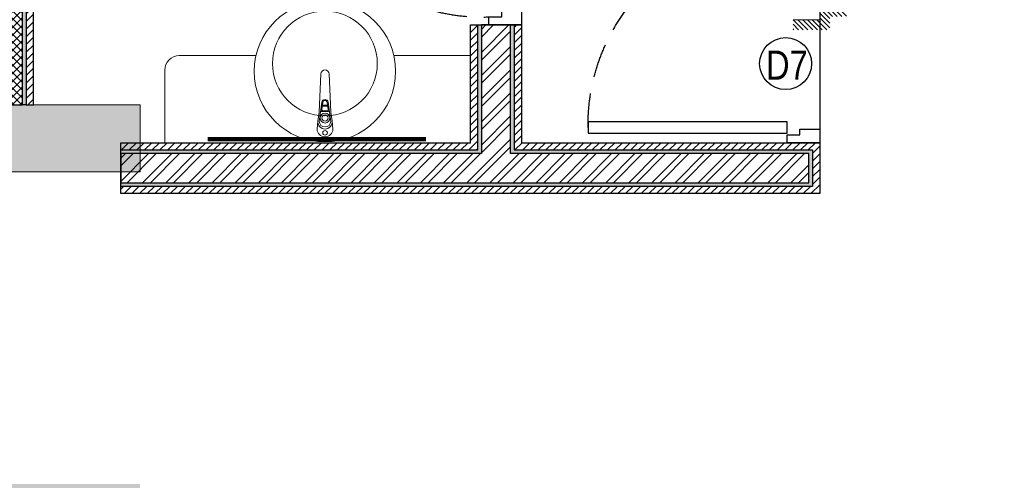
# Model space of a CAD drawing. Extents: x 3940905 to 4145695, y 925352 to 1109797.
# Tile 590 of 656: x 4012624 to 4016007, y 1094122 to 1095707. Entities that reach past the tile are written whole.
import ezdxf

# ---------------------------------------------------------------- set-up
doc = ezdxf.new("R2010")
doc.units = 0
doc.header["$LTSCALE"] = 750
doc.header["$MEASUREMENT"] = 0
doc.linetypes.add('DASHED2', pattern=[0.375, 0.25, -0.125])
doc.layers.get('0').update_dxf_attribs({"linetype": 'CONTINUOUS', "lineweight": 0})
for name, color, linetype, lineweight in [('CIVIL WALLS', 7, 'CONTINUOUS', 30), ('COLUMN', 1, 'CONTINUOUS', 9), ('COUNTER', 34, 'CONTINUOUS', 0), ('SANITARY', 34, 'CONTINUOUS', 0)]:
    doc.layers.add(name, color=color, linetype=linetype, lineweight=lineweight)
for name, color, linetype in [('DOOR', 44, 'CONTINUOUS'), ('GLASS', 5, 'CONTINUOUS'), ('S-Hatch_8', 7, 'CONTINUOUS')]:
    doc.layers.add(name, color=color, linetype=linetype)
doc.styles.add('ARA-30', font='arial.ttf', dxfattribs={"width": 0.8, "height": 150})
doc.styles.get("Standard").update_dxf_attribs({"font": 'romans.shx'})
pattern_1 = [(45, (28934.25506966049, 54286.19319555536), (-13.25825214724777, 13.25825214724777), [])]
pattern_2 = [(49.99999999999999, (28934.25506966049, 54286.19319555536), (21.5178054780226, -1.882564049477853), [2.25, -24.75]), (355, (28934.25506966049, 54286.19319555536), (-4.16254000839, 22.56576401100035), [1.8, -19.8]), (100.45144446, (28936.04822009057, 54286.03631523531), (17.35526540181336, 20.68319972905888), [1.912205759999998, -21.03426335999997]), (46.18420000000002, (28934.25506966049, 54292.19319555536), (32.01723992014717, -4.965578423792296), [3.375, -37.125]), (96.63563549, (28936.92317201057, 54291.77939634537), (28.03985837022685, 29.22355802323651), [2.86831026, -31.55141279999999]), (351.1841639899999, (28934.25506966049, 54292.19319555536), (28.03985835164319, 29.2235580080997), [2.7, -29.70000003]), (21, (28937.25506966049, 54290.69319555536), (17.90721156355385, -12.07856671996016), [2.25, -24.75]), (326.0000000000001, (28937.25506966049, 54290.69319555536), (7.299459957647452, 21.75450135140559), [1.799999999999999, -19.79999999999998]), (71.45144474, (28938.74733728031, 54289.68664833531), (25.20667130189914, 9.675934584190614), [1.912205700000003, -21.03426336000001]), (37.50000000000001, (28934.25506966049, 54286.19319555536), (0.3647956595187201, 9.986815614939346), [0, -19.56, 0, -20.1, 0, -19.875]), (7.499999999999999, (28934.25506966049, 54286.19319555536), (7.892086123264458, 11.83235135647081), [0, -11.45999999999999, 0, -19.10999999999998, 0, -7.574999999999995]), (327.5, (28927.56506966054, 54286.19319555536), (16.01467308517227, -0.6766461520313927), [0, -7.5, 0, -23.4, 0, -31.05]), (317.5, (28924.56506966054, 54286.19319555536), (17.49558508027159, 3.003149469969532), [0, -9.75, 0, -15.54, 0, -22.05])]

# ---------------------------------------------------------------- blocks, each defined once
blk = doc.blocks.new('EDFDSCX')
blk.add_line((498130.3504498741, -854141.3801531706, -1.195304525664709e-08), (498655.5372229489, -854140.8563936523, -1.195304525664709e-08))
at = {"layer": 'DOOR', "elevation": -1.195304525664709e-08}
for points in [[(498666.0847833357, -853504.0026184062), (498666.6308213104, -854051.5285574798), (498635.9364051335, -854051.5591684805), (498635.3903671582, -853504.0332294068)], [(498092.8548822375, -854052.074595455), (498114.6604399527, -854052.079027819), (498114.6693046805, -854087.2179123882), (498130.3637469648, -854087.213480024), (498130.3504498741, -854141.3801531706), (498092.8504498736, -854141.3801531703)], [(498692.8545904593, -854051.4762263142), (498671.0490849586, -854051.5241512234), (498671.1103069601, -854086.6629835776), (498655.4158870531, -854086.6898547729), (498655.5372229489, -854140.8563936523), (498693.0371483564, -854140.7815975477)]]:
    blk.add_lwpolyline(points, close=True, dxfattribs=at)
at = {"layer": 'DOOR', "color": 8, "linetype": 'DASHED2', "ltscale": 0.5}
blk.add_arc((498643.5917439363, -854033.2365009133, -1.195304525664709e-08), 529.2668184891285, 89.22640451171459, 182.040228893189, dxfattribs=at)
blk = doc.blocks.new('Step Symbol - Imperial')
h = blk.add_hatch()
h.set_pattern_fill('_USER', color=0, scale=0.03125, angle=45, style=0, pattern_type=0)
h.set_pattern_definition([(45, (0, 0.125), (-0.02209708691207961, 0.02209708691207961), [])])
h.paths.add_polyline_path([(0.25, 0), (0.25, -0.09375), (-0.09375, -0.09375), (-0.09375, 0.03125), (-0.25, 0.03125), (-0.25, 0.125), (0, 0.125), (0, 0)])
at = {"color": 0}
blk.add_lwpolyline([(0.25, 0), (0, 0), (0, 0.125), (-0.25, 0.125)], dxfattribs=at)
blk.add_attdef('Step', (0.0625, 0.0625), '', height=0.09375, dxfattribs=at)
blk = doc.blocks.new('COLUMN')
at = {"layer": 'COLUMN'}
h = blk.add_hatch(color=1, dxfattribs=at)
h.dxf.hatch_style = 1
h.paths.add_polyline_path([(2683498.95855519, 965771.0625738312), (2684447.95855519, 965771.0625738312), (2684447.95855519, 965331.0625738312), (2683498.95855519, 965331.0625738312)])
h.paths.add_polyline_path([(2684237.95855519, 970191.0625738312), (2683498.95855519, 970191.0625738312), (2683498.95855519, 969191.0625738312), (2684237.95855519, 969191.0625738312)])
h.paths.add_polyline_path([(2687442.95855519, 969266.0625738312), (2687037.95855519, 969266.0625738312), (2687037.95855519, 970031.0625738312), (2687442.95855519, 970031.0625738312)])
h.paths.add_polyline_path([(2687107.95855519, 972041.44686994), (2687643.95855519, 972041.44686994), (2687643.95855519, 971756.0625738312), (2687107.95855519, 971756.0625738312)])
h.paths.add_polyline_path([(2683498.95855519, 973491.0625738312), (2684407.95855519, 973491.0625738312), (2684407.95855519, 973041.0625738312), (2683498.95855519, 973041.0625738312)])
h.paths.add_polyline_path([(2683648.95855519, 975761.0625738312), (2683977.95855519, 975761.0625738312), (2683977.95855519, 975211.0625738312), (2683648.95855519, 975211.0625738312)])
h.paths.add_polyline_path([(2686977.95855519, 975811.0625738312), (2687727.95855519, 975811.0625738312), (2687727.95855519, 975476.0625738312), (2686977.95855519, 975476.0625738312)])
h.paths.add_polyline_path([(2689868.95855519, 975851.0625738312), (2689027.95855519, 975851.0625738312), (2689027.95855519, 975556.0625738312), (2689868.95855519, 975556.0625738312)])
h.paths.add_polyline_path([(2686977.95855519, 973346.0625738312), (2687643.95855519, 973346.0625738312), (2687643.95855519, 973116.0625738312), (2686977.95855519, 973116.0625738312)])
h.paths.add_polyline_path([(2683823.95855519, 977646.0625738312), (2684028.95855519, 977646.0625738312), (2684028.95855519, 977211.0625738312), (2683823.95855519, 977211.0625738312)])
h.paths.add_polyline_path([(2683823.95855519, 979911.0625738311), (2684103.95855519, 979911.0625738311), (2684103.95855519, 980241.0625738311), (2683823.95855519, 980241.0625738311)])
h.paths.add_polyline_path([(2687803.95855519, 979891.0625738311), (2688003.95855519, 979891.0625738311), (2688003.95855519, 980241.0625738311), (2687803.95855519, 980241.0625738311)])
h.paths.add_polyline_path([(2691583.95855519, 979836.0625738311), (2692013.95855519, 979836.0625738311), (2692013.95855519, 980241.0625738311), (2691583.95855519, 980241.0625738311)])
h.paths.add_polyline_path([(2691695.95855519, 977346.0625738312), (2692013.95855519, 977346.0625738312), (2692013.95855519, 976786.0625738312), (2691695.95855519, 976786.0625738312)])
h.paths.add_polyline_path([(2687442.95855519, 965841.0625738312), (2686812.95855519, 965841.0625738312), (2686812.95855519, 965401.0625738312), (2687442.95855519, 965401.0625738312)])
h.paths.add_polyline_path([(2687467.95855519, 963421.0625738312), (2686702.95855519, 963421.0625738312), (2686702.95855519, 962976.0625738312), (2687467.95855519, 962976.0625738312)])
h.paths.add_polyline_path([(2684167.95855519, 963191.0625738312), (2683398.958555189, 963191.0625738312), (2683398.958555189, 962446.0625738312), (2684167.95855519, 962446.0625738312)])
h.paths.add_polyline_path([(2684447.95855519, 958916.0625738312), (2683398.95855519, 958916.0625738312), (2683398.95855519, 959356.0625738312), (2684447.95855519, 959356.0625738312)])
h.paths.add_polyline_path([(2684447.95855519, 957356.0625738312), (2683413.95855519, 957356.0625738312), (2683413.95855519, 956916.0625738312), (2684447.95855519, 956916.0625738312)])
h.paths.add_polyline_path([(2687457.95855519, 957436.0625738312), (2686707.95855519, 957436.0625738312), (2686707.95855519, 956996.0625738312), (2687457.95855519, 956996.0625738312)])
h.paths.add_polyline_path([(2687452.95855519, 959516.0625738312), (2686692.95855519, 959516.0625738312), (2686692.95855519, 959086.0625738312), (2687452.95855519, 959086.0625738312)])
h.paths.add_polyline_path([(2683413.95855519, 953326.0625738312), (2684312.95855519, 953326.0625738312), (2684312.95855519, 953776.0625738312), (2683413.95855519, 953776.0625738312)])
h.paths.add_polyline_path([(2683293.95855519, 952396.0625738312), (2683767.95855519, 952396.0625738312), (2683767.95855519, 951976.0625738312), (2683293.95855519, 951976.0625738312)])
h.paths.add_polyline_path([(2682463.958555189, 977841.0625738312), (2681833.95855519, 977841.0625738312), (2681833.95855519, 977051.0625738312), (2682463.958555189, 977051.0625738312)])
at = {"color": 2}
blk.add_lwpolyline([(2686977.95855519, 973346.0625738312), (2687643.95855519, 973346.0625738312), (2687643.95855519, 973116.0625738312), (2686977.95855519, 973116.0625738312)], close=True, dxfattribs=at)
at = {"layer": 'COLUMN', "color": 1}
blk.add_lwpolyline([(2686977.95855519, 973346.0625738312), (2687643.95855519, 973346.0625738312), (2687643.95855519, 973116.0625738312), (2686977.95855519, 973116.0625738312)], close=True, dxfattribs=at)

msp = doc.modelspace()

# ---------------------------------------------------------------- hatches: boundary and pattern name
at = {"layer": 'CIVIL WALLS', "true_color": 0x136734}
h = msp.add_hatch(dxfattribs=at)
h.set_pattern_fill('AR-CONC', color=116, scale=3)
h.set_pattern_definition(pattern_2)
h.paths.add_polyline_path([(4012634.088408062, 1097619.042056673), (4012646.588408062, 1097619.042056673), (4012646.588408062, 1095413.963603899), (4012634.088408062, 1095413.963603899)])
h = msp.add_hatch(dxfattribs=at)
h.set_pattern_fill('AR-CONC', color=116, scale=3)
h.set_pattern_definition(pattern_2)
h.paths.add_polyline_path([(4014210.433190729, 1095246.135725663), (4012971.74472479, 1095246.135725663), (4012971.74472479, 1095146.135725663), (4015335.433190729, 1095146.135725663), (4015335.433190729, 1095246.135725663), (4014310.433190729, 1095246.135725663), (4014310.433190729, 1095688.975552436), (4014210.433190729, 1095688.975552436)], flags=16)
h.paths.add_polyline_path([(4014197.933190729, 1095258.735381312), (4014197.933190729, 1095688.975552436), (4014322.933190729, 1095688.975552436), (4014322.933190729, 1095258.735381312), (4015347.933190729, 1095258.735381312), (4015347.933190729, 1095133.635725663), (4012971.74472479, 1095133.585897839), (4012971.74472479, 1095258.685553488)])
at = {"layer": 'S-Hatch_8'}
h = msp.add_hatch(dxfattribs=at)
h.set_pattern_fill('ANSI31', color=6, scale=150)
h.set_pattern_definition(pattern_1)
h.paths.add_polyline_path([(4006245.646114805, 1095539.541646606), (4006120.646114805, 1095539.541646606), (4006120.646114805, 1094658.281501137), (4006245.646114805, 1094658.281501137)], flags=16)
h.paths.add_polyline_path([(4006270.646114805, 1095564.541646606), (4006095.646114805, 1095564.541646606), (4006095.646114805, 1094633.281501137), (4006270.646114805, 1094633.281501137)])
h.paths.add_polyline_path([(4009371.743160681, 1097319.499900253), (4009371.743507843, 1097194.494842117), (4006245.646114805, 1097194.499894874), (4006245.646114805, 1096488.478563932), (4006120.646114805, 1096488.478563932), (4006120.646114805, 1097319.499894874)], flags=16)
h.paths.add_polyline_path([(4012671.588408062, 1096588.975552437), (4014322.933165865, 1096589.000484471), (4014322.933165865, 1096464.000484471), (4012671.588408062, 1096463.975552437)], flags=17)
h.paths.add_polyline_path([(4012671.588408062, 1096613.975552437), (4014347.933165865, 1096614.000484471), (4014347.933165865, 1096439.000484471), (4012671.588408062, 1096438.975552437)])
h.paths.add_polyline_path([(4014197.933190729, 1095258.735381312), (4014197.933190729, 1095688.975552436), (4014322.933190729, 1095688.975552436), (4014322.933190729, 1095258.735381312), (4015347.933190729, 1095258.735381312), (4015347.933190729, 1095133.635725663), (4012971.74472479, 1095133.585897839), (4012971.74472479, 1095258.685553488)], flags=16)
h.paths.add_polyline_path([(4014172.933190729, 1095283.635725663), (4014172.933190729, 1095688.975552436), (4014347.933190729, 1095688.975552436), (4014347.933190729, 1095283.635725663), (4015372.933190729, 1095283.635725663), (4015372.933190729, 1095108.635725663), (4012971.74472479, 1095108.635725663), (4012971.74472479, 1095283.635725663)])
h.paths.add_polyline_path([(4018162.551479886, 1095744.138282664), (4018161.000222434, 1098019.678180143), (4018050.068358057, 1098019.437301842), (4018050.068358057, 1096994.436953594), (4016722.933190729, 1096994.436953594), (4016722.933190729, 1098078.435079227), (4016597.933190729, 1098078.435079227), (4016597.933190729, 1094831.376994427), (4016722.933190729, 1094831.376994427), (4016722.933190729, 1096869.437371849), (4018050.070720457, 1096869.437371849), (4018050.065995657, 1095868.902017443), (4017522.871193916, 1095868.925353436), (4017522.871193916, 1095743.925378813)], flags=17)
h.paths.add_polyline_path([(4018160.983344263, 1098044.43677232), (4018025.068358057, 1098044.437301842), (4018025.068358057, 1097019.436953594), (4016747.933190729, 1097019.436953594), (4016747.933190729, 1098103.435079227), (4016572.933190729, 1098103.435079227), (4016572.933190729, 1094806.376994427), (4016747.933190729, 1094806.376994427), (4016747.933190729, 1096844.437371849), (4018025.069539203, 1096844.437371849), (4018025.067176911, 1095893.903200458), (4017497.871193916, 1095893.92653471), (4017497.871193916, 1095718.926560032), (4018162.568358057, 1095719.379690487)])
h.paths.add_polyline_path([(4016722.933190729, 1099092.269813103), (4017089.524173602, 1099092.269813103), (4017089.524173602, 1099217.269813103), (4016599.358416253, 1099217.269813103), (4016599.358416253, 1098878.431147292), (4016722.933190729, 1098878.431147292)], flags=16)
h.paths.add_polyline_path([(4016747.933190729, 1099067.269813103), (4017089.524173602, 1099067.269813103), (4017089.524173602, 1099242.269813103), (4016572.886457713, 1099242.269813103), (4016572.933190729, 1098853.431147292), (4016747.933190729, 1098853.431147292)])
h.paths.add_polyline_path([(4014717.427684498, 1099092.269813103), (4014717.427684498, 1102053.431147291), (4014842.427684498, 1102053.431147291), (4014842.427684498, 1099217.269813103), (4015647.042527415, 1099217.269813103), (4015647.042527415, 1099092.269813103)], flags=16)
h.paths.add_polyline_path([(4014692.427684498, 1099067.269813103), (4014692.427684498, 1102078.431147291), (4014867.427684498, 1102078.431147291), (4014867.427684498, 1099242.269813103), (4015672.042527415, 1099242.269813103), (4015672.042527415, 1099067.269813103)])
h.paths.add_polyline_path([(4008892.74472479, 1097344.499894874), (4008892.74472479, 1097319.499900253), (4008772.74472479, 1097319.499900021), (4008772.74472479, 1097344.499894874), (4006095.646114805, 1097344.499894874), (4006095.646114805, 1096463.478563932), (4006270.646114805, 1096463.478563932), (4006270.646114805, 1097169.499894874), (4009371.744724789, 1097168.94985208), (4009371.744724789, 1097344.499894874)])
at = {"layer": 'S-Hatch_8', "true_color": 0xf8991e}
h = msp.add_hatch(dxfattribs=at)
h.set_pattern_fill('ANSI37', color=30, scale=150)
h.set_pattern_definition([(45, (28934.25506966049, 54286.19319555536), (-13.25825214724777, 13.25825214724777), []), (135, (28934.25506966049, 54286.19319555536), (-13.25825214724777, -13.25825214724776), [])])
h.paths.add_polyline_path([(4012634.088408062, 1097619.042056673), (4012506.538580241, 1097619.042056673), (4012506.538580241, 1095413.435079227), (4012634.088408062, 1095413.435079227)])
at = {"layer": 'S-Hatch_8'}
h = msp.add_hatch(dxfattribs=at)
h.set_pattern_fill('ANSI31', color=6, scale=150)
h.set_pattern_definition(pattern_1)
h.paths.add_polyline_path([(4012671.588408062, 1097619.042056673), (4012646.588408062, 1097619.042056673), (4012646.588408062, 1095413.963603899), (4012671.588408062, 1095413.963603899)])
at = {"layer": 'S-Hatch_8', "true_color": 0x636466}
h = msp.add_hatch(dxfattribs=at)
h.set_pattern_fill('ANSI32', color=251, scale=150)
h.set_pattern_definition([(45, (28934.25506966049, 54286.19319555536), (-39.7747564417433, 39.7747564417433), []), (45, (28960.77157391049, 54286.19319555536), (-39.7747564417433, 39.7747564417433), [])])
h.paths.add_polyline_path([(4014210.433190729, 1095246.135725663), (4012971.74472479, 1095246.135725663), (4012971.74472479, 1095146.135725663), (4015335.433190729, 1095146.135725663), (4015335.433190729, 1095246.135725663), (4014310.433190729, 1095246.135725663), (4014310.433190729, 1095688.975552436), (4014210.433190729, 1095688.975552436)])

# ---------------------------------------------------------------- linework, layer by layer
at = {"layer": 'CIVIL WALLS'}
for points in [[(4012634.088408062, 1097618.665302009), (4012506.538580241, 1097618.665302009), (4012506.538580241, 1095413.435079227), (4012634.088408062, 1095413.435079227)], [(4014210.433190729, 1095246.135725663), (4012971.74472479, 1095246.135725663), (4012971.74472479, 1095146.135725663), (4015335.433190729, 1095146.135725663), (4015335.433190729, 1095246.135725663), (4014310.433190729, 1095246.135725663), (4014310.433190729, 1095688.975552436), (4014210.433190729, 1095688.975552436)]]:
    msp.add_lwpolyline(points, close=True, dxfattribs=at)
at = {"layer": 'CIVIL WALLS', "color": 116, "true_color": 0x136734}
for points in [[(4012634.088408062, 1097618.665302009), (4012646.588408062, 1097618.665302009), (4012646.588408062, 1095413.963603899), (4012634.088408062, 1095413.963603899)], [(4014197.933190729, 1095258.735381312), (4014197.933190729, 1095688.975552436), (4014322.933190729, 1095688.975552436), (4014322.933190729, 1095258.735381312), (4015347.933190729, 1095258.735381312), (4015347.933190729, 1095133.635725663), (4012971.74472479, 1095133.585897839), (4012971.74472479, 1095258.685553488)]]:
    msp.add_lwpolyline(points, close=True, dxfattribs=at)
at = {"layer": 'CIVIL WALLS', "color": 6}
for points in [[(4012671.588408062, 1097619.042056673), (4012646.588408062, 1097619.042056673), (4012646.588408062, 1095413.963603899), (4012671.588408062, 1095413.963603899)], [(4014172.933190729, 1095283.635725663), (4014172.933190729, 1095688.975552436), (4014347.933190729, 1095688.975552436), (4014347.933190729, 1095283.635725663), (4015372.933190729, 1095283.635725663), (4015372.933190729, 1095108.635725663), (4012971.74472479, 1095108.635725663), (4012971.74472479, 1095283.635725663)]]:
    msp.add_lwpolyline(points, close=True, dxfattribs=at)
at = {"layer": 'COUNTER'}
msp.add_lwpolyline([(4013122.524173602, 1095283.635725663), (4013122.524173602, 1095533.314692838, -0.414213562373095), (4013172.524173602, 1095583.314692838), (4013436.615298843, 1095583.314692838)], format="xyb", dxfattribs=at)
msp.add_lwpolyline([(4013909.210240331, 1095583.314692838), (4014172.933190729, 1095583.314692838)], dxfattribs=at)
at = {"layer": 'DOOR'}
msp.add_circle((4015255.965635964, 1095555.768882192), 89.27683969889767, dxfattribs=at)
at = {"layer": 'GLASS', "const_width": 15}
msp.add_lwpolyline([(4014020.33895776, 1095295.976237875), (4013270.33895776, 1095295.976237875)], dxfattribs=at)
at = {"layer": 'SANITARY', "linetype": 'ByBlock'}
for p, q in [((4013682.773062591, 1095408.798285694), (4013663.666816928, 1095408.798285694)), ((4013682.222790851, 1095412.848285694), (4013664.217088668, 1095412.848285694)), ((4013682.222790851, 1095412.308285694), (4013664.217088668, 1095412.308285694)), ((4013669.709939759, 1095411.678285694), (4013669.709939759, 1095412.308285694)), ((4013676.639939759, 1095411.678285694), (4013669.709939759, 1095411.678285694)), ((4013676.639939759, 1095411.678285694), (4013676.639939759, 1095412.308285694))]:
    msp.add_line(p, q, dxfattribs=at)
for points in [[(4013693.019939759, 1095388.278285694), (4013687.619939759, 1095520.218285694, 0.3445125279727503), (4013673.219939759, 1095534.618285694, 0.3445125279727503), (4013658.81993976, 1095520.218285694), (4013653.419939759, 1095388.278285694), (4013648.919939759, 1095358.578285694, 0.4628112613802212), (4013673.219939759, 1095330.678285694, 0.4628112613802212), (4013697.519939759, 1095358.578285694)], [(4013680.909876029, 1095422.511338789), (4013684.30182259, 1095397.546612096, -0.4543430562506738), (4013681.002140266, 1095393.768285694), (4013665.437739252, 1095393.768285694, -0.4543430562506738), (4013662.138056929, 1095397.546612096), (4013665.534247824, 1095422.542577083, -0.3860638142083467), (4013673.767947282, 1095428.969105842, -0.3329259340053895)]]:
    msp.add_lwpolyline(points, format="xyb", close=True, dxfattribs=at)
for points in [[(4013653.419939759, 1095356.778285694), (4013662.419939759, 1095423.018285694, -0.3898815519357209), (4013673.219939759, 1095432.018285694, -1.391857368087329)], [(4013687.868907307, 1095394.689884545, -0.4088496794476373), (4013684.829939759, 1095390.618285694), (4013661.249939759, 1095390.618285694, -0.5150512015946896), (4013658.534952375, 1095394.424778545), (4013662.419939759, 1095423.018285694, -0.3884473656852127)], [(4013693.019939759, 1095356.778285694), (4013684.019939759, 1095423.018285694, 0.3898815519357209), (4013673.219939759, 1095432.018285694, 1.391857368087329)], [(4013648.919939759, 1095358.578285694), (4013646.071891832, 1095330.301375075, 0.4138375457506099), (4013673.219939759, 1095303.801714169, 0.4138375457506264), (4013700.367987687, 1095330.301375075), (4013697.519939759, 1095358.578285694)], [(4013653.419939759, 1095356.778285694, 0.4142135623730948), (4013673.219939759, 1095337.878285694, 0.6855978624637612)], [(4013693.019939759, 1095356.778285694, -0.4142135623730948), (4013673.219939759, 1095337.878285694, -0.6855978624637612)]]:
    msp.add_lwpolyline(points, format="xyb", dxfattribs=at)
msp.add_lwpolyline([(4013676.639939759, 1095408.798285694), (4013676.639939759, 1095410.688285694), (4013669.709939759, 1095410.688285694), (4013669.709939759, 1095408.798285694)], dxfattribs=at)
for centre, radius in [((4013672.912769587, 1095529.195983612), 242.9999999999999), ((4013672.912769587, 1095556.195983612), 179.9999999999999), ((4013673.219939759, 1095368.478285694), 17.1), ((4013673.219939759, 1095368.478285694), 10.8), ((4013673.219939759, 1095317.628285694), 8.010000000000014)]:
    msp.add_circle(centre, radius, dxfattribs=at)

# ---------------------------------------------------------------- block references
at = {"xscale": -366.1385936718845, "yscale": 366.1385936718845, "zscale": 366.1385936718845, "rotation": 359.999999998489}
msp.add_blockref('Step Symbol - Imperial', (4015373.015555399, 1095706.481579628), dxfattribs=at)
at = {"layer": 'COLUMN'}
msp.add_blockref('COLUMN', (1325393.7861696, 122067.9010300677), dxfattribs=at)
at = {"layer": 'DOOR', "yscale": 1.249611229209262, "zscale": 1.249611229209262}
for p, xscale, rotation in [((2946383.073387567, 474331.3090523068, 1.493665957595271e-08), 1.249611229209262, 89.9428599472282), ((2947408.109019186, 1717391.401881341, 1.493665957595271e-08), -1.249611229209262, 90.05714005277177)]:
    msp.add_blockref('EDFDSCX', p, dxfattribs=dict(at, xscale=xscale, rotation=rotation))

# ---------------------------------------------------------------- texts
at = {"layer": 'DOOR', "insert": (4015188.748786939, 1095600.537598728), "char_height": 100, "attachment_point": 1, "style": 'ARA-30'}
msp.add_mtext_dynamic_manual_height_columns('D7', width=198, gutter_width=750, heights=[0], dxfattribs=at)

doc.saveas('drawing.dxf')
